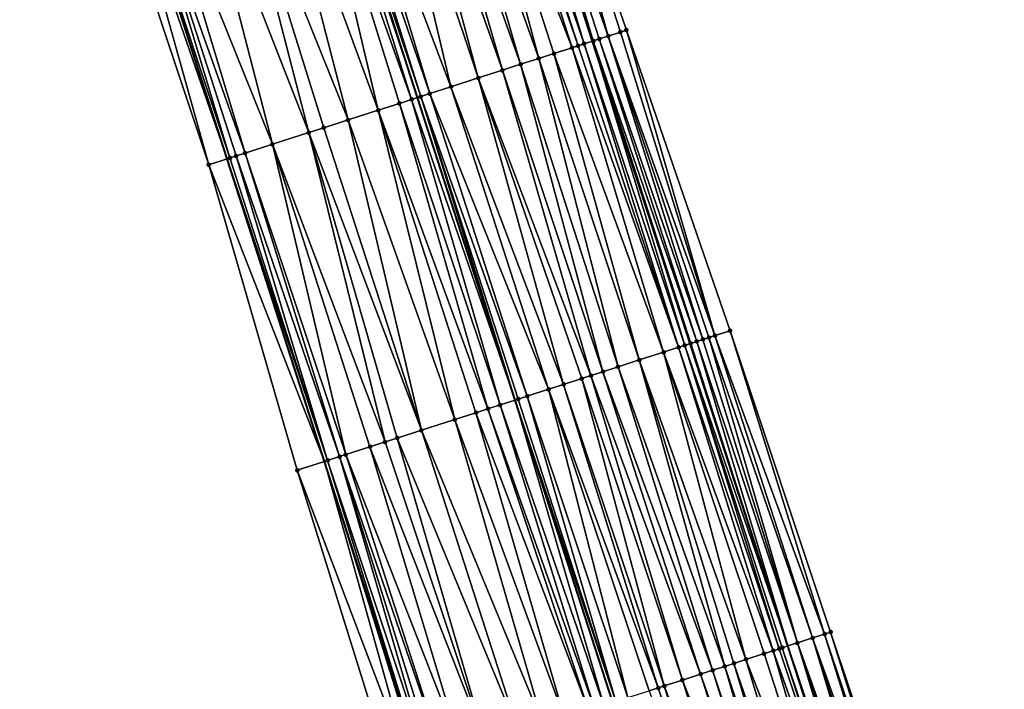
# Model space of a CAD drawing. Header units: feet. Extents: x 2004186 to 2014793, y 836912 to 864902.
# Tile 791 of 974: x 2005024 to 2005086, y 857404 to 857446. Entities that reach past the tile are written whole.
import ezdxf

# ---------------------------------------------------------------- set-up
doc = ezdxf.new("R2010")
doc.units = ezdxf.units.FT
doc.header["$LTSCALE"] = 100
doc.header["$MEASUREMENT"] = 0
for name, color, linetype, lineweight in [('EP_Travel Lane', 5, 'Continuous', 40), ('GPL_Skip Line', 2, 'Continuous', 40), ('Road Shots', 4, 'Continuous', 200), ('Road X-Section', 30, 'Continuous', 13)]:
    doc.layers.add(name, color=color, linetype=linetype, lineweight=lineweight)
doc.layers.add('I-77 SB_MM21-27-Surface-Border', color=7, linetype='Continuous')
doc.layers.add('I-77 SB_MM21-27-Surface-TIN', color=7, linetype='Continuous')

msp = doc.modelspace()

# ---------------------------------------------------------------- linework, layer by layer
at = {"layer": 'EP_Travel Lane'}
for points in [[(2005146.02619526, 857178.7172524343, 451.0488892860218), (2005139.867638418, 857197.7410314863, 451.4587805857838), (2005133.709128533, 857216.7646654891, 451.8761162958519), (2005127.550519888, 857235.7886045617, 452.2777915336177), (2005121.400086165, 857254.8063838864, 452.6602922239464), (2005115.254310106, 857273.8355400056, 453.0091669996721), (2005109.108450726, 857292.8649541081, 453.3409031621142), (2005102.96253758, 857311.8945346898, 453.6615791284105), (2005096.816563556, 857330.9243037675, 453.9697337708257), (2005090.670584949, 857349.9540870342, 454.2769447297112), (2005084.524416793, 857368.9844572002, 454.5451602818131), (2005078.378406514, 857388.0143385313, 454.845864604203), (2005072.232371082, 857407.0442977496, 455.1413865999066), (2005066.090467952, 857426.0688907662, 455.4115200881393), (2005059.946602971, 857445.1000496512, 455.6730406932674), (2005053.802742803, 857464.1311936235, 455.9358784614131), (2005047.658820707, 857483.1625294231, 456.1819832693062)], [(2005122.92651005, 857171.2390841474, 451.0545092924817), (2005116.786400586, 857190.2692435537, 451.4454042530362), (2005110.646352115, 857209.2992139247, 451.8460161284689), (2005104.50624666, 857228.3293609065, 452.2375437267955), (2005098.3613872, 857247.3663376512, 452.6195632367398), (2005092.215674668, 857266.3952971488, 452.9815006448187), (2005086.06986406, 857285.4245603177, 453.3232642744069), (2005079.923943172, 857304.4541649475, 453.6423442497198), (2005073.778061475, 857323.4836482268, 453.9694846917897), (2005067.632054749, 857342.5135186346, 454.2709081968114), (2005061.486001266, 857361.5435338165, 454.5627204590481), (2005055.339983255, 857380.5734391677, 454.8618137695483), (2005049.193878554, 857399.6036129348, 455.1430842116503), (2005043.07603124, 857418.6493069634, 455.4012398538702), (2005036.96198677, 857437.689986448, 455.6701498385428), (2005030.847943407, 857456.7306624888, 455.9393414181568), (2005024.733857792, 857475.7714701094, 456.197076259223)]]:
    msp.add_polyline3d(points, dxfattribs=at)
at = {"layer": 'GPL_Skip Line'}
msp.add_polyline3d([(2005135.011917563, 857175.1469169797, 451.2669752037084), (2005128.853288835, 857194.1709180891, 451.665455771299), (2005122.694740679, 857213.1946703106, 452.0767230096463), (2005116.536115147, 857232.2186615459, 452.4757108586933), (2005110.382902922, 857251.2450187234, 452.8519738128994), (2005104.23713911, 857270.2741369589, 453.2033655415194), (2005098.091336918, 857289.3033740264, 453.5468629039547), (2005091.945409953, 857308.3329974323, 453.8646946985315), (2005085.799506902, 857327.3625467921, 454.1874455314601), (2005079.653439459, 857346.3926051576, 454.4763816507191), (2005073.507407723, 857365.422552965, 454.7726624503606), (2005067.361401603, 857384.4524214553, 455.0742125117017), (2005061.215281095, 857403.482644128, 455.3522331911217), (2005055.078335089, 857422.516103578, 455.6123102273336), (2005048.942033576, 857441.549657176, 455.877290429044), (2005042.805789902, 857460.5830313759, 456.157909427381), (2005036.669414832, 857479.6168131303, 456.4030003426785)], dxfattribs=at)
at = {"layer": 'I-77 SB_MM21-27-Surface-Border', "color": 3, "linetype": 'ByBlock', "lineweight": -2}
for points in [[(2005049.611986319, 857483.7941164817, 456.0320753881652), (2005055.558076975, 857464.6987563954, 455.8052886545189), (2005062.074998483, 857445.7882007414, 455.5175260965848), (2005068.591898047, 857426.8777131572, 455.2238499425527), (2005074.916356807, 857407.9144119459, 454.944232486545), (2005081.252703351, 857388.945948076, 454.6468292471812), (2005087.398650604, 857369.9162618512, 454.3331612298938), (2005093.544813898, 857350.8859067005, 454.0639496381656), (2005097.598150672, 857331.1772578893, 453.9379807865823), (2005105.836757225, 857312.8263830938, 453.4466744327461), (2005111.982729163, 857293.7966204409, 453.138093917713), (2005118.128467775, 857274.7675802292, 452.7815188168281), (2005123.893703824, 857255.6151787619, 452.4533233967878), (2005129.853149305, 857236.537997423, 452.0934598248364), (2005135.441188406, 857217.3284481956, 451.7336352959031), (2005141.980194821, 857198.4281933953, 451.3069403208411), (2005147.758293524, 857179.2809165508, 450.9125012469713)], [(2005122.832785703, 857171.2087998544, 451.0518570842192), (2005116.483787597, 857190.1714854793, 451.4357946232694), (2005109.944541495, 857209.0724806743, 451.8244633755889), (2005102.834142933, 857227.7896663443, 452.1624618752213), (2005096.297640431, 857246.7012970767, 452.5305247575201), (2005089.961596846, 857265.6688228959, 452.8902461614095), (2005083.244727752, 857284.5139873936, 453.2119186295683), (2005077.098847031, 857303.5434676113, 453.5392635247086), (2005070.952897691, 857322.5731602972, 453.8524920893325), (2005064.806860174, 857341.6031260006, 454.1475847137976), (2005058.660875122, 857360.6329292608, 454.4534769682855), (2005052.705156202, 857379.7243671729, 454.7482148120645), (2005047.320472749, 857398.9999749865, 455.0583223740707), (2005041.371922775, 857418.1008715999, 455.3255263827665), (2005035.806792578, 857437.3181735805, 455.6216108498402), (2005029.493789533, 857456.2948758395, 455.8774083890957), (2005023.91494271, 857475.507865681, 456.1647950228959)]]:
    msp.add_polyline3d(points, dxfattribs=at)
at = {"layer": 'I-77 SB_MM21-27-Surface-TIN', "color": 128, "linetype": 'ByBlock', "lineweight": -2}
for points in [[(2005053.655077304, 857464.0834555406, 455.9462725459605), (2005059.946602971, 857445.1000496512, 455.6730406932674), (2005053.802742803, 857464.1311936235, 455.9358784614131)], [(2005054.225985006, 857464.2680216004, 455.9060867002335), (2005053.802742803, 857464.1311936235, 455.9358784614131), (2005059.981694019, 857445.1113847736, 455.6713047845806)], [(2005059.981694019, 857445.1113847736, 455.6713047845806), (2005053.802742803, 857464.1311936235, 455.9358784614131), (2005059.946602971, 857445.1000496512, 455.6730406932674)], [(2005054.225985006, 857464.2680216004, 455.9060867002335), (2005060.933205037, 857445.4190005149, 455.6038358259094), (2005055.558076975, 857464.6987563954, 455.8052886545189)], [(2005054.225985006, 857464.2680216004, 455.9060867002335), (2005060.36230956, 857445.2343965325, 455.6473279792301), (2005060.933205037, 857445.4190005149, 455.6038358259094)], [(2005054.225985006, 857464.2680216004, 455.9060867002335), (2005059.981694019, 857445.1113847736, 455.6713047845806), (2005060.36230956, 857445.2343965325, 455.6473279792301)], [(2005061.694387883, 857445.6651736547, 455.5428390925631), (2005062.074998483, 857445.7882007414, 455.5175260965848), (2005055.558076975, 857464.6987563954, 455.8052886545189)], [(2005061.694387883, 857445.6651736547, 455.5428390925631), (2005055.558076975, 857464.6987563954, 455.8052886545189), (2005060.933205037, 857445.4190005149, 455.6038358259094)], [(2005052.513144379, 857463.7146879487, 455.9948670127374), (2005051.371086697, 857463.3463073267, 456.0097278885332), (2005058.649421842, 857444.6812089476, 455.7233764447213)], [(2005052.893811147, 857463.8375408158, 455.9847416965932), (2005052.513144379, 857463.7146879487, 455.9948670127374), (2005059.03009039, 857444.804056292, 455.7137322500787)], [(2005052.513144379, 857463.7146879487, 455.9948670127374), (2005058.649421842, 857444.6812089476, 455.7233764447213), (2005059.03009039, 857444.804056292, 455.7137322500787)], [(2005053.27445386, 857463.9604682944, 455.9681121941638), (2005052.893811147, 857463.8375408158, 455.9847416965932), (2005059.410742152, 857444.9269557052, 455.6995490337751)], [(2005052.893811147, 857463.8375408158, 455.9847416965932), (2005059.03009039, 857444.804056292, 455.7137322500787), (2005059.410742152, 857444.9269557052, 455.6995490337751)], [(2005053.655077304, 857464.0834555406, 455.9462725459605), (2005053.27445386, 857463.9604682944, 455.9681121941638), (2005059.410742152, 857444.9269557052, 455.6995490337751)], [(2005053.655077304, 857464.0834555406, 455.9462725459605), (2005059.410742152, 857444.9269557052, 455.6995490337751), (2005059.946602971, 857445.1000496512, 455.6730406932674)], [(2005051.371086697, 857463.3463073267, 456.0097278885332), (2005049.848380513, 857462.855017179, 456.0396532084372), (2005056.555689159, 857444.0057212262, 455.7613669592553)], [(2005051.371086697, 857463.3463073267, 456.0097278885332), (2005057.507370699, 857444.3128080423, 455.7400063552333), (2005058.649421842, 857444.6812089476, 455.7233764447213)], [(2005051.371086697, 857463.3463073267, 456.0097278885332), (2005056.555689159, 857444.0057212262, 455.7613669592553), (2005057.507370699, 857444.3128080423, 455.7400063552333)], [(2005048.706337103, 857462.4865922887, 456.0583731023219), (2005047.564302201, 857462.1181410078, 456.0793935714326), (2005054.271601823, 857443.2688730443, 455.7986691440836)], [(2005049.848380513, 857462.855017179, 456.0396532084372), (2005048.706337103, 857462.4865922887, 456.0583731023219), (2005055.413661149, 857443.6372485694, 455.7842517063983)], [(2005048.706337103, 857462.4865922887, 456.0583731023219), (2005054.271601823, 857443.2688730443, 455.7986691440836), (2005055.413661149, 857443.6372485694, 455.7842517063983)], [(2005049.848380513, 857462.855017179, 456.0396532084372), (2005055.413661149, 857443.6372485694, 455.7842517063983), (2005056.555689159, 857444.0057212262, 455.7613669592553)], [(2005046.42225852, 857461.7497169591, 456.0980401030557), (2005043.947857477, 857460.9513813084, 456.1457238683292), (2005051.035806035, 857442.2250215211, 455.8500551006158)], [(2005047.564302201, 857462.1181410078, 456.0793935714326), (2005046.42225852, 857461.7497169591, 456.0980401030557), (2005052.748879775, 857442.7776321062, 455.8243058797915)], [(2005046.42225852, 857461.7497169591, 456.0980401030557), (2005051.035806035, 857442.2250215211, 455.8500551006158), (2005052.748879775, 857442.7776321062, 455.8243058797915)], [(2005047.564302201, 857462.1181410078, 456.0793935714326), (2005052.748879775, 857442.7776321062, 455.8243058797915), (2005054.271601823, 857443.2688730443, 455.7986691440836)], [(2005048.561332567, 857441.4269105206, 455.8781571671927), (2005042.615440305, 857460.521655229, 456.1585883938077), (2005041.854008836, 857460.2762532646, 456.1523582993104)], [(2005042.615440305, 857460.521655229, 456.1585883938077), (2005048.942033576, 857441.549657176, 455.877290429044), (2005042.805789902, 857460.5830313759, 456.157909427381)], [(2005048.561332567, 857441.4269105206, 455.8781571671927), (2005048.942033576, 857441.549657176, 455.877290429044), (2005042.615440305, 857460.521655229, 456.1585883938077)], [(2005049.132384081, 857441.6110305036, 455.8768570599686), (2005043.186489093, 857460.705783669, 456.1565514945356), (2005042.805789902, 857460.5830313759, 456.157909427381)], [(2005049.132384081, 857441.6110305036, 455.8768570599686), (2005042.805789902, 857460.5830313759, 456.157909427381), (2005048.942033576, 857441.549657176, 455.877290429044)], [(2005049.70341806, 857441.7952048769, 455.8708155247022), (2005043.947857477, 857460.9513813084, 456.1457238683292), (2005043.186489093, 857460.705783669, 456.1565514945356)], [(2005049.70341806, 857441.7952048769, 455.8708155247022), (2005043.186489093, 857460.705783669, 456.1565514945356), (2005049.132384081, 857441.6110305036, 455.8768570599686)], [(2005051.035806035, 857442.2250215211, 455.8500551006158), (2005043.947857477, 857460.9513813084, 456.1457238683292), (2005049.70341806, 857441.7952048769, 455.8708155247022)], [(2005046.467373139, 857440.7521261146, 455.8548370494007), (2005041.854008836, 857460.2762532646, 456.1523582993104), (2005039.569639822, 857459.5402787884, 456.113494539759)], [(2005048.561332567, 857441.4269105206, 455.8781571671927), (2005041.854008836, 857460.2762532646, 456.1523582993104), (2005047.799908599, 857441.1814852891, 455.8739559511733)], [(2005047.799908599, 857441.1814852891, 455.8739559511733), (2005041.854008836, 857460.2762532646, 456.1523582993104), (2005046.467373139, 857440.7521261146, 455.8548370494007)], [(2005039.569639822, 857459.5402787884, 456.113494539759), (2005037.094911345, 857458.7429587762, 456.0726413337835), (2005044.56371508, 857440.1388674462, 455.8177974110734)], [(2005046.467373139, 857440.7521261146, 455.8548370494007), (2005039.569639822, 857459.5402787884, 456.113494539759), (2005044.56371508, 857440.1388674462, 455.8177974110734)], [(2005037.094911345, 857458.7429587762, 456.0726413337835), (2005034.810512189, 857458.0070777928, 456.0256274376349), (2005042.08898592, 857439.34154955, 455.7767616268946)], [(2005037.094911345, 857458.7429587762, 456.0726413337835), (2005043.040820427, 857439.6481618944, 455.7967625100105), (2005044.56371508, 857440.1388674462, 455.8177974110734)], [(2005037.094911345, 857458.7429587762, 456.0726413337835), (2005042.08898592, 857439.34154955, 455.7767616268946), (2005043.040820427, 857439.6481618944, 455.7967625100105)], [(2005034.810512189, 857458.0070777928, 456.0256274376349), (2005032.335759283, 857457.2098335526, 455.9781688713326), (2005039.804588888, 857438.6056619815, 455.7303235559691)], [(2005034.810512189, 857458.0070777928, 456.0256274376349), (2005039.804588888, 857438.6056619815, 455.7303235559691), (2005042.08898592, 857439.34154955, 455.7767616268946)], [(2005030.425593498, 857456.5946614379, 455.9265502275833), (2005036.96198677, 857437.689986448, 455.6701498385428), (2005030.847943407, 857456.7306624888, 455.9393414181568)], [(2005031.383915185, 857456.9032509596, 455.9555737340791), (2005030.847943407, 857456.7306624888, 455.9393414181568), (2005037.139464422, 857437.7471097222, 455.67760710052)], [(2005037.139464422, 857437.7471097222, 455.67760710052), (2005030.847943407, 857456.7306624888, 455.9393414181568), (2005036.96198677, 857437.689986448, 455.6701498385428)], [(2005032.335759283, 857457.2098335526, 455.9781688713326), (2005031.383915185, 857456.9032509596, 455.9555737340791), (2005038.091322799, 857438.0536480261, 455.7040623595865)], [(2005031.383915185, 857456.9032509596, 455.9555737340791), (2005037.520216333, 857437.8696984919, 455.6905038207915), (2005038.091322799, 857438.0536480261, 455.7040623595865)], [(2005031.383915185, 857456.9032509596, 455.9555737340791), (2005037.139464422, 857437.7471097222, 455.67760710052), (2005037.520216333, 857437.8696984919, 455.6905038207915)], [(2005032.335759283, 857457.2098335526, 455.9781688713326), (2005038.091322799, 857438.0536480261, 455.7040623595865), (2005039.804588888, 857438.6056619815, 455.7303235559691)], [(2005030.425593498, 857456.5946614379, 455.9265502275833), (2005029.493789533, 857456.2948758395, 455.8774083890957), (2005035.806792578, 857437.3181735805, 455.6216108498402)], [(2005030.425593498, 857456.5946614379, 455.9265502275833), (2005035.806792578, 857437.3181735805, 455.6216108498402), (2005036.96198677, 857437.689986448, 455.6701498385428)], [(2005061.694387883, 857445.6651736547, 455.5428390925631), (2005060.933205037, 857445.4190005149, 455.6038358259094), (2005067.640389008, 857426.5700912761, 455.2918534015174)], [(2005061.694387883, 857445.6651736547, 455.5428390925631), (2005067.640389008, 857426.5700912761, 455.2918534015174), (2005062.074998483, 857445.7882007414, 455.5175260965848)], [(2005062.074998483, 857445.7882007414, 455.5175260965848), (2005067.640389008, 857426.5700912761, 455.2918534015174), (2005068.591898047, 857426.8777131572, 455.2238499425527)], [(2005059.410742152, 857444.9269557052, 455.6995490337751), (2005059.03009039, 857444.804056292, 455.7137322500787), (2005065.356720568, 857425.8319437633, 455.4424213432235)], [(2005059.410742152, 857444.9269557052, 455.6995490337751), (2005065.737376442, 857425.9548304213, 455.4293503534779), (2005059.946602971, 857445.1000496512, 455.6730406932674)], [(2005059.410742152, 857444.9269557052, 455.6995490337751), (2005065.356720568, 857425.8319437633, 455.4424213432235), (2005065.737376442, 857425.9548304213, 455.4293503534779)], [(2005059.981694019, 857445.1113847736, 455.6713047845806), (2005059.946602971, 857445.1000496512, 455.6730406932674), (2005066.118009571, 857426.0777876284, 455.4101293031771)], [(2005065.737376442, 857425.9548304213, 455.4293503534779), (2005066.090467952, 857426.0688907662, 455.4115200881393), (2005059.946602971, 857445.1000496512, 455.6730406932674)], [(2005066.118009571, 857426.0777876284, 455.4101293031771), (2005059.946602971, 857445.1000496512, 455.6730406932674), (2005066.090467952, 857426.0688907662, 455.4115200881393)], [(2005060.36230956, 857445.2343965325, 455.6473279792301), (2005059.981694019, 857445.1113847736, 455.6713047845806), (2005066.498625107, 857426.2007994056, 455.3861512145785)], [(2005059.981694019, 857445.1113847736, 455.6713047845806), (2005066.118009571, 857426.0777876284, 455.4101293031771), (2005066.498625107, 857426.2007994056, 455.3861512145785)], [(2005060.933205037, 857445.4190005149, 455.6038358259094), (2005060.36230956, 857445.2343965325, 455.6473279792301), (2005066.879213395, 857426.3238957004, 455.3548053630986)], [(2005060.36230956, 857445.2343965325, 455.6473279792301), (2005066.498625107, 857426.2007994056, 455.3861512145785), (2005066.879213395, 857426.3238957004, 455.3548053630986)], [(2005060.933205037, 857445.4190005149, 455.6038358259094), (2005067.259792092, 857426.447021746, 455.3208660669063), (2005067.640389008, 857426.5700912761, 455.2918534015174)], [(2005060.933205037, 857445.4190005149, 455.6038358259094), (2005066.879213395, 857426.3238957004, 455.3548053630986), (2005067.259792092, 857426.447021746, 455.3208660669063)], [(2005057.507370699, 857444.3128080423, 455.7400063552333), (2005056.555689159, 857444.0057212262, 455.7613669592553), (2005062.882313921, 857425.0336254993, 455.4885894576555)], [(2005058.649421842, 857444.6812089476, 455.7233764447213), (2005057.507370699, 857444.3128080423, 455.7400063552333), (2005064.40503708, 857425.524862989, 455.463254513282)], [(2005057.507370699, 857444.3128080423, 455.7400063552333), (2005062.882313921, 857425.0336254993, 455.4885894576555), (2005064.40503708, 857425.524862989, 455.463254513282)], [(2005059.03009039, 857444.804056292, 455.7137322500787), (2005058.649421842, 857444.6812089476, 455.7233764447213), (2005065.356720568, 857425.8319437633, 455.4424213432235)], [(2005058.649421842, 857444.6812089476, 455.7233764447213), (2005064.40503708, 857425.524862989, 455.463254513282), (2005065.356720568, 857425.8319437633, 455.4424213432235)], [(2005056.555689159, 857444.0057212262, 455.7613669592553), (2005055.413661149, 857443.6372485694, 455.7842517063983), (2005061.549961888, 857424.60369737, 455.5190674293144)], [(2005056.555689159, 857444.0057212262, 455.7613669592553), (2005061.549961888, 857424.60369737, 455.5190674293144), (2005062.882313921, 857425.0336254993, 455.4885894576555)], [(2005054.271601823, 857443.2688730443, 455.7986691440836), (2005052.748879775, 857442.7776321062, 455.8243058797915), (2005059.836873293, 857424.0511328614, 455.5407986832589)], [(2005055.413661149, 857443.6372485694, 455.7842517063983), (2005054.271601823, 857443.2688730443, 455.7986691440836), (2005060.5982587, 857424.2966777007, 455.5345738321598)], [(2005054.271601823, 857443.2688730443, 455.7986691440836), (2005059.836873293, 857424.0511328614, 455.5407986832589), (2005060.5982587, 857424.2966777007, 455.5345738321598)], [(2005055.413661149, 857443.6372485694, 455.7842517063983), (2005060.5982587, 857424.2966777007, 455.5345738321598), (2005061.549961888, 857424.60369737, 455.5190674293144)], [(2005052.748879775, 857442.7776321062, 455.8243058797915), (2005051.035806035, 857442.2250215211, 455.8500551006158), (2005058.123823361, 857423.4984484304, 455.5729840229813)], [(2005052.748879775, 857442.7776321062, 455.8243058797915), (2005059.265843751, 857423.8669447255, 455.5480395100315), (2005059.836873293, 857424.0511328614, 455.5407986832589)], [(2005052.748879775, 857442.7776321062, 455.8243058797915), (2005058.123823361, 857423.4984484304, 455.5729840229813), (2005059.265843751, 857423.8669447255, 455.5480395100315)], [(2005051.035806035, 857442.2250215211, 455.8500551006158), (2005049.70341806, 857441.7952048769, 455.8708155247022), (2005057.172102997, 857423.1914820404, 455.5838458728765)], [(2005051.035806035, 857442.2250215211, 455.8500551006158), (2005057.172102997, 857423.1914820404, 455.5838458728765), (2005058.123823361, 857423.4984484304, 455.5729840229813)], [(2005048.561332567, 857441.4269105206, 455.8781571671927), (2005047.799908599, 857441.1814852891, 455.8739559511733), (2005054.126563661, 857422.2092955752, 455.6093648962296)], [(2005048.561332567, 857441.4269105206, 455.8781571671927), (2005055.078335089, 857422.516103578, 455.6123102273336), (2005048.942033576, 857441.549657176, 455.877290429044)], [(2005048.561332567, 857441.4269105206, 455.8781571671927), (2005054.126563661, 857422.2092955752, 455.6093648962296), (2005055.078335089, 857422.516103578, 455.6123102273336)], [(2005049.132384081, 857441.6110305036, 455.8768570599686), (2005048.942033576, 857441.549657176, 455.877290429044), (2005055.078335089, 857422.516103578, 455.6123102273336)], [(2005049.70341806, 857441.7952048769, 455.8708155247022), (2005049.132384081, 857441.6110305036, 455.8768570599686), (2005055.839726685, 857422.7616292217, 455.6077587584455)], [(2005049.132384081, 857441.6110305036, 455.8768570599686), (2005055.078335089, 857422.516103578, 455.6123102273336), (2005055.268689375, 857422.5774651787, 455.6128992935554)], [(2005049.132384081, 857441.6110305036, 455.8768570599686), (2005055.268689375, 857422.5774651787, 455.6128992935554), (2005055.839726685, 857422.7616292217, 455.6077587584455)], [(2005049.70341806, 857441.7952048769, 455.8708155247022), (2005055.839726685, 857422.7616292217, 455.6077587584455), (2005057.172102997, 857423.1914820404, 455.5838458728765)], [(2005046.467373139, 857440.7521261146, 455.8548370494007), (2005044.56371508, 857440.1388674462, 455.8177974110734), (2005051.271125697, 857421.2892552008, 455.5670860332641)], [(2005047.799908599, 857441.1814852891, 455.8739559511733), (2005046.467373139, 857440.7521261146, 455.8548370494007), (2005053.365135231, 857421.963884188, 455.6039562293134)], [(2005046.467373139, 857440.7521261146, 455.8548370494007), (2005052.603673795, 857421.718575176, 455.5896231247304), (2005053.365135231, 857421.963884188, 455.6039562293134)], [(2005046.467373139, 857440.7521261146, 455.8548370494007), (2005051.271125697, 857421.2892552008, 455.5670860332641), (2005052.603673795, 857421.718575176, 455.5896231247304)], [(2005047.799908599, 857441.1814852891, 455.8739559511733), (2005053.365135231, 857421.963884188, 455.6039562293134), (2005054.126563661, 857422.2092955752, 455.6093648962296)], [(2005049.177127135, 857420.6145921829, 455.5331824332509), (2005044.56371508, 857440.1388674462, 455.8177974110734), (2005043.040820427, 857439.6481618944, 455.7967625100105)], [(2005051.271125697, 857421.2892552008, 455.5670860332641), (2005044.56371508, 857440.1388674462, 455.8177974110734), (2005049.177127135, 857420.6145921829, 455.5331824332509)], [(2005049.177127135, 857420.6145921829, 455.5331824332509), (2005043.040820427, 857439.6481618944, 455.7967625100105), (2005042.08898592, 857439.34154955, 455.7767616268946)], [(2005046.892742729, 857419.8786654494, 455.4901567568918), (2005042.08898592, 857439.34154955, 455.7767616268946), (2005039.804588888, 857438.6056619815, 455.7303235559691)], [(2005049.177127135, 857420.6145921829, 455.5331824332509), (2005042.08898592, 857439.34154955, 455.7767616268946), (2005047.654186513, 857420.1240292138, 455.4997168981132)], [(2005047.654186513, 857420.1240292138, 455.4997168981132), (2005042.08898592, 857439.34154955, 455.7767616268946), (2005046.892742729, 857419.8786654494, 455.4901567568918)], [(2005039.804588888, 857438.6056619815, 455.7303235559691), (2005038.091322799, 857438.0536480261, 455.7040623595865), (2005044.418009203, 857419.0813610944, 455.4479386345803)], [(2005046.892742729, 857419.8786654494, 455.4901567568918), (2005039.804588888, 857438.6056619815, 455.7303235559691), (2005045.940912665, 857419.5720393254, 455.4713563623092)], [(2005045.940912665, 857419.5720393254, 455.4713563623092), (2005039.804588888, 857438.6056619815, 455.7303235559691), (2005044.418009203, 857419.0813610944, 455.4479386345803)], [(2005035.806792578, 857437.3181735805, 455.6216108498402), (2005043.07603124, 857418.6493069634, 455.4012398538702), (2005036.96198677, 857437.689986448, 455.6701498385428)], [(2005037.139464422, 857437.7471097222, 455.67760710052), (2005036.96198677, 857437.689986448, 455.6701498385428), (2005043.275756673, 857418.71358485, 455.4101136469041)], [(2005043.275756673, 857418.71358485, 455.4101136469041), (2005036.96198677, 857437.689986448, 455.6701498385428), (2005043.07603124, 857418.6493069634, 455.4012398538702)], [(2005037.520216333, 857437.8696984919, 455.6905038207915), (2005037.139464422, 857437.7471097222, 455.67760710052), (2005043.275756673, 857418.71358485, 455.4101136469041)], [(2005038.091322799, 857438.0536480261, 455.7040623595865), (2005037.520216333, 857437.8696984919, 455.6905038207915), (2005044.037267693, 857418.9587400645, 455.437853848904)], [(2005037.520216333, 857437.8696984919, 455.6905038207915), (2005043.275756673, 857418.71358485, 455.4101136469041), (2005044.037267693, 857418.9587400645, 455.437853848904)], [(2005038.091322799, 857438.0536480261, 455.7040623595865), (2005044.037267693, 857418.9587400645, 455.437853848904), (2005044.418009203, 857419.0813610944, 455.4479386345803)], [(2005035.806792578, 857437.3181735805, 455.6216108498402), (2005041.371922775, 857418.1008715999, 455.3255263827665), (2005043.07603124, 857418.6493069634, 455.4012398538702)], [(2005067.259792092, 857426.447021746, 455.3208660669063), (2005066.879213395, 857426.3238957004, 455.3548053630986), (2005072.823607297, 857407.2358798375, 455.1033235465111)], [(2005067.640389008, 857426.5700912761, 455.2918534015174), (2005067.259792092, 857426.447021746, 455.3208660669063), (2005073.77484475, 857407.5443416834, 455.028474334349)], [(2005067.259792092, 857426.447021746, 455.3208660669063), (2005072.823607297, 857407.2358798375, 455.1033235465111), (2005073.77484475, 857407.5443416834, 455.028474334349)], [(2005067.640389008, 857426.5700912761, 455.2918534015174), (2005074.535857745, 857407.7910398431, 454.9733327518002), (2005068.591898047, 857426.8777131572, 455.2238499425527)], [(2005067.640389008, 857426.5700912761, 455.2918534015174), (2005073.77484475, 857407.5443416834, 455.028474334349), (2005074.535857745, 857407.7910398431, 454.9733327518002)], [(2005068.591898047, 857426.8777131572, 455.2238499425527), (2005074.535857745, 857407.7910398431, 454.9733327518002), (2005074.916356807, 857407.9144119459, 454.944232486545)], [(2005065.356720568, 857425.8319437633, 455.4424213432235), (2005064.40503708, 857425.524862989, 455.463254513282), (2005071.301433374, 857406.7429415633, 455.1831773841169)], [(2005065.737376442, 857425.9548304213, 455.4293503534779), (2005065.356720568, 857425.8319437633, 455.4424213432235), (2005071.682023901, 857406.8660304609, 455.1728912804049)], [(2005065.356720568, 857425.8319437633, 455.4424213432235), (2005071.301433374, 857406.7429415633, 455.1831773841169), (2005071.682023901, 857406.8660304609, 455.1728912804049)], [(2005065.737376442, 857425.9548304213, 455.4293503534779), (2005072.232371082, 857407.0442977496, 455.1413865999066), (2005066.090467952, 857426.0688907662, 455.4115200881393)], [(2005065.737376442, 857425.9548304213, 455.4293503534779), (2005071.872303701, 857406.9276227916, 455.1645672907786), (2005072.232371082, 857407.0442977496, 455.1413865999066)], [(2005065.737376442, 857425.9548304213, 455.4293503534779), (2005071.682023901, 857406.8660304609, 455.1728912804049), (2005071.872303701, 857406.9276227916, 455.1645672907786)], [(2005066.118009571, 857426.0777876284, 455.4101293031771), (2005066.090467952, 857426.0688907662, 455.4115200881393), (2005072.232371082, 857407.0442977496, 455.1413865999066)], [(2005066.498625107, 857426.2007994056, 455.3861512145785), (2005066.118009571, 857426.0777876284, 455.4101293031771), (2005072.232371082, 857407.0442977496, 455.1413865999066)], [(2005066.879213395, 857426.3238957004, 455.3548053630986), (2005066.498625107, 857426.2007994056, 455.3861512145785), (2005072.823607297, 857407.2358798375, 455.1033235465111)], [(2005066.498625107, 857426.2007994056, 455.3861512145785), (2005072.232371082, 857407.0442977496, 455.1413865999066), (2005072.823607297, 857407.2358798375, 455.1033235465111)], [(2005064.40503708, 857425.524862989, 455.463254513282), (2005062.882313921, 857425.0336254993, 455.4885894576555), (2005069.588732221, 857406.1891770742, 455.2204598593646)], [(2005064.40503708, 857425.524862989, 455.463254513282), (2005070.730546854, 857406.5583104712, 455.1984567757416), (2005071.301433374, 857406.7429415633, 455.1831773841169)], [(2005064.40503708, 857425.524862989, 455.463254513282), (2005069.588732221, 857406.1891770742, 455.2204598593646), (2005070.730546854, 857406.5583104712, 455.1984567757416)], [(2005061.549961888, 857424.60369737, 455.5190674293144), (2005060.5982587, 857424.2966777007, 455.5345738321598), (2005067.495397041, 857405.5124583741, 455.2590807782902)], [(2005062.882313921, 857425.0336254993, 455.4885894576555), (2005061.549961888, 857424.60369737, 455.5190674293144), (2005068.256598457, 857405.7585731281, 455.2426965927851)], [(2005061.549961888, 857424.60369737, 455.5190674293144), (2005067.495397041, 857405.5124583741, 455.2590807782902), (2005068.256598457, 857405.7585731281, 455.2426965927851)], [(2005062.882313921, 857425.0336254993, 455.4885894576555), (2005068.827506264, 857405.9431383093, 455.2317958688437), (2005069.588732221, 857406.1891770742, 455.2204598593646)], [(2005062.882313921, 857425.0336254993, 455.4885894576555), (2005068.256598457, 857405.7585731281, 455.2426965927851), (2005068.827506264, 857405.9431383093, 455.2317958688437)], [(2005059.265843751, 857423.8669447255, 455.5480395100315), (2005058.123823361, 857423.4984484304, 455.5729840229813), (2005064.450454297, 857404.528423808, 455.2964200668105)], [(2005059.836873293, 857424.0511328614, 455.5407986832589), (2005059.265843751, 857423.8669447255, 455.5480395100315), (2005065.592312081, 857404.8974235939, 455.2832931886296)], [(2005059.265843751, 857423.8669447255, 455.5480395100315), (2005064.450454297, 857404.528423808, 455.2964200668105), (2005065.592312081, 857404.8974235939, 455.2832931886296)], [(2005060.5982587, 857424.2966777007, 455.5345738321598), (2005059.836873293, 857424.0511328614, 455.5407986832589), (2005066.734150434, 857405.2664835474, 455.2661691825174)], [(2005059.836873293, 857424.0511328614, 455.5407986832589), (2005065.592312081, 857404.8974235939, 455.2832931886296), (2005066.734150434, 857405.2664835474, 455.2661691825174)], [(2005060.5982587, 857424.2966777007, 455.5345738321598), (2005066.734150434, 857405.2664835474, 455.2661691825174), (2005067.495397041, 857405.5124583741, 455.2590807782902)], [(2005058.123823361, 857423.4984484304, 455.5729840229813), (2005057.172102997, 857423.1914820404, 455.5838458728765), (2005064.069864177, 857404.4053336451, 455.3067902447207)], [(2005058.123823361, 857423.4984484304, 455.5729840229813), (2005064.069864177, 857404.4053336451, 455.3067902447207), (2005064.450454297, 857404.528423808, 455.2964200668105)], [(2005055.839726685, 857422.7616292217, 455.6077587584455), (2005055.268689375, 857422.5774651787, 455.6128992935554), (2005061.405598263, 857403.5441207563, 455.3515956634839)], [(2005057.172102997, 857423.1914820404, 455.5838458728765), (2005055.839726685, 857422.7616292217, 455.6077587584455), (2005062.166820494, 857403.7901710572, 455.3394932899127)], [(2005055.839726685, 857422.7616292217, 455.6077587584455), (2005061.405598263, 857403.5441207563, 455.3515956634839), (2005062.166820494, 857403.7901710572, 455.3394932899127)], [(2005057.172102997, 857423.1914820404, 455.5838458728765), (2005063.498976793, 857404.2207052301, 455.321891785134), (2005064.069864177, 857404.4053336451, 455.3067902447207)], [(2005057.172102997, 857423.1914820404, 455.5838458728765), (2005062.166820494, 857403.7901710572, 455.3394932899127), (2005063.498976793, 857404.2207052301, 455.321891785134)], [(2005054.126563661, 857422.2092955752, 455.6093648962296), (2005053.365135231, 857421.963884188, 455.6039562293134), (2005060.073324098, 857403.1139515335, 455.3449524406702)], [(2005054.126563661, 857422.2092955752, 455.6093648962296), (2005060.64429409, 857403.298324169, 455.3468430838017), (2005055.078335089, 857422.516103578, 455.6123102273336)], [(2005054.126563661, 857422.2092955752, 455.6093648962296), (2005060.073324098, 857403.1139515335, 455.3449524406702), (2005060.64429409, 857403.298324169, 455.3468430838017)], [(2005055.268689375, 857422.5774651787, 455.6128992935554), (2005055.078335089, 857422.516103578, 455.6123102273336), (2005061.405598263, 857403.5441207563, 455.3515956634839)], [(2005060.64429409, 857403.298324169, 455.3468430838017), (2005061.215281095, 857403.482644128, 455.3522331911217), (2005055.078335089, 857422.516103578, 455.6123102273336)], [(2005061.405598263, 857403.5441207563, 455.3515956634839), (2005055.078335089, 857422.516103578, 455.6123102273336), (2005061.215281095, 857403.482644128, 455.3522331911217)], [(2005052.603673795, 857421.718575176, 455.5896231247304), (2005051.271125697, 857421.2892552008, 455.5670860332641), (2005058.170010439, 857402.4996248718, 455.3221224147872)], [(2005053.365135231, 857421.963884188, 455.6039562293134), (2005052.603673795, 857421.718575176, 455.5896231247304), (2005059.692661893, 857402.9910845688, 455.3404948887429)], [(2005052.603673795, 857421.718575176, 455.5896231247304), (2005058.170010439, 857402.4996248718, 455.3221224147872), (2005059.692661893, 857402.9910845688, 455.3404948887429)], [(2005053.365135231, 857421.963884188, 455.6039562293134), (2005059.692661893, 857402.9910845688, 455.3404948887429), (2005060.073324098, 857403.1139515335, 455.3449524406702)], [(2005051.271125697, 857421.2892552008, 455.5670860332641), (2005049.177127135, 857420.6145921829, 455.5331824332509), (2005056.837640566, 857402.0697519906, 455.2957923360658)], [(2005051.271125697, 857421.2892552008, 455.5670860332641), (2005056.837640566, 857402.0697519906, 455.2957923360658), (2005058.170010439, 857402.4996248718, 455.3221224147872)], [(2005049.177127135, 857420.6145921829, 455.5331824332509), (2005047.654186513, 857420.1240292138, 455.4997168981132), (2005055.31496444, 857401.5783686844, 455.2723450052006)], [(2005049.177127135, 857420.6145921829, 455.5331824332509), (2005055.31496444, 857401.5783686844, 455.2723450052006), (2005056.837640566, 857402.0697519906, 455.2957923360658)], [(2005045.940912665, 857419.5720393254, 455.4713563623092), (2005044.418009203, 857419.0813610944, 455.4479386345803), (2005051.698554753, 857400.4115001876, 455.2055728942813)], [(2005046.892742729, 857419.8786654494, 455.4901567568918), (2005045.940912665, 857419.5720393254, 455.4713563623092), (2005053.22124575, 857400.9028374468, 455.2320792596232)], [(2005045.940912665, 857419.5720393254, 455.4713563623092), (2005051.698554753, 857400.4115001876, 455.2055728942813), (2005053.22124575, 857400.9028374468, 455.2320792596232)], [(2005047.654186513, 857420.1240292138, 455.4997168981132), (2005046.892742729, 857419.8786654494, 455.4901567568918), (2005053.22124575, 857400.9028374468, 455.2320792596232)], [(2005047.654186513, 857420.1240292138, 455.4997168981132), (2005053.22124575, 857400.9028374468, 455.2320792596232), (2005055.31496444, 857401.5783686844, 455.2723450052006)], [(2005049.60483587, 857399.7359695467, 455.1652674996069), (2005044.037267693, 857418.9587400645, 455.437853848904), (2005043.275756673, 857418.71358485, 455.4101136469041)], [(2005050.556578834, 857400.0428661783, 455.1944001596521), (2005044.418009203, 857419.0813610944, 455.4479386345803), (2005044.037267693, 857418.9587400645, 455.437853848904)], [(2005050.556578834, 857400.0428661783, 455.1944001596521), (2005044.037267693, 857418.9587400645, 455.437853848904), (2005049.985555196, 857399.8586596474, 455.1814746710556)], [(2005049.985555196, 857399.8586596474, 455.1814746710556), (2005044.037267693, 857418.9587400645, 455.437853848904), (2005049.60483587, 857399.7359695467, 455.1652674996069)], [(2005051.698554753, 857400.4115001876, 455.2055728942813), (2005044.418009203, 857419.0813610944, 455.4479386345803), (2005050.556578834, 857400.0428661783, 455.1944001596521)], [(2005048.46262786, 857399.3680541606, 455.1063544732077), (2005043.07603124, 857418.6493069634, 455.4012398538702), (2005041.371922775, 857418.1008715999, 455.3255263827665)], [(2005043.275756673, 857418.71358485, 455.4101136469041), (2005043.07603124, 857418.6493069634, 455.4012398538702), (2005049.193878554, 857399.6036129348, 455.1430842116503)], [(2005049.033725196, 857399.5520325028, 455.1344392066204), (2005049.193878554, 857399.6036129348, 455.1430842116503), (2005043.07603124, 857418.6493069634, 455.4012398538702)], [(2005049.033725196, 857399.5520325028, 455.1344392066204), (2005043.07603124, 857418.6493069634, 455.4012398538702), (2005048.46262786, 857399.3680541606, 455.1063544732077)], [(2005049.60483587, 857399.7359695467, 455.1652674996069), (2005043.275756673, 857418.71358485, 455.4101136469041), (2005049.193878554, 857399.6036129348, 455.1430842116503)], [(2005048.46262786, 857399.3680541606, 455.1063544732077), (2005041.371922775, 857418.1008715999, 455.3255263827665), (2005047.320472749, 857398.9999749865, 455.0583223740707)], [(2005074.535857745, 857407.7910398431, 454.9733327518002), (2005073.77484475, 857407.5443416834, 455.028474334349), (2005080.49167158, 857388.69930805, 454.6981087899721)], [(2005074.535857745, 857407.7910398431, 454.9733327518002), (2005080.872203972, 857388.8225769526, 454.6758644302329), (2005074.916356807, 857407.9144119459, 454.944232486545)], [(2005074.535857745, 857407.7910398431, 454.9733327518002), (2005080.49167158, 857388.69930805, 454.6981087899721), (2005080.872203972, 857388.8225769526, 454.6758644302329)], [(2005074.916356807, 857407.9144119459, 454.944232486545), (2005080.872203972, 857388.8225769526, 454.6758644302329), (2005081.252703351, 857388.945948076, 454.6468292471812)], [(2005072.823607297, 857407.2358798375, 455.1033235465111), (2005072.232371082, 857407.0442977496, 455.1413865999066), (2005078.58912385, 857388.0826098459, 454.8328273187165)], [(2005073.77484475, 857407.5443416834, 455.028474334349), (2005072.823607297, 857407.2358798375, 455.1033235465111), (2005079.540403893, 857388.3909398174, 454.7667389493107)], [(2005072.823607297, 857407.2358798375, 455.1033235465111), (2005079.159918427, 857388.2675256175, 454.7986358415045), (2005079.540403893, 857388.3909398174, 454.7667389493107)], [(2005072.823607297, 857407.2358798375, 455.1033235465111), (2005078.969661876, 857388.2058613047, 454.8117418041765), (2005079.159918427, 857388.2675256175, 454.7986358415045)], [(2005072.823607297, 857407.2358798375, 455.1033235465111), (2005078.58912385, 857388.0826098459, 454.8328273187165), (2005078.969661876, 857388.2058613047, 454.8117418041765)], [(2005073.77484475, 857407.5443416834, 455.028474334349), (2005079.920888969, 857388.5143552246, 454.7347618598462), (2005080.49167158, 857388.69930805, 454.6981087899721)], [(2005073.77484475, 857407.5443416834, 455.028474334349), (2005079.730641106, 857388.4526640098, 454.7496550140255), (2005079.920888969, 857388.5143552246, 454.7347618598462)], [(2005073.77484475, 857407.5443416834, 455.028474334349), (2005079.540403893, 857388.3909398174, 454.7667389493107), (2005079.730641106, 857388.4526640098, 454.7496550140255)], [(2005070.730546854, 857406.5583104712, 455.1984567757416), (2005069.588732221, 857406.1891770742, 455.2204598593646), (2005076.876581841, 857387.5283525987, 454.9028450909)], [(2005071.301433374, 857406.7429415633, 455.1831773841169), (2005070.730546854, 857406.5583104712, 455.1984567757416), (2005076.876581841, 857387.5283525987, 454.9028450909)], [(2005071.682023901, 857406.8660304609, 455.1728912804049), (2005071.301433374, 857406.7429415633, 455.1831773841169), (2005078.01832605, 857387.8977040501, 454.8663560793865)], [(2005071.301433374, 857406.7429415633, 455.1831773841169), (2005076.876581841, 857387.5283525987, 454.9028450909), (2005078.01832605, 857387.8977040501, 454.8663560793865)], [(2005071.872303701, 857406.9276227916, 455.1645672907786), (2005071.682023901, 857406.8660304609, 455.1728912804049), (2005078.01832605, 857387.8977040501, 454.8663560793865)], [(2005071.872303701, 857406.9276227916, 455.1645672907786), (2005078.208597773, 857387.9593213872, 454.8563708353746), (2005072.232371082, 857407.0442977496, 455.1413865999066)], [(2005071.872303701, 857406.9276227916, 455.1645672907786), (2005078.01832605, 857387.8977040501, 454.8663560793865), (2005078.208597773, 857387.9593213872, 454.8563708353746)], [(2005078.208597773, 857387.9593213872, 454.8563708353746), (2005078.378406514, 857388.0143385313, 454.845864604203), (2005072.232371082, 857407.0442977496, 455.1413865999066)], [(2005078.58912385, 857388.0826098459, 454.8328273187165), (2005072.232371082, 857407.0442977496, 455.1413865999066), (2005078.378406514, 857388.0143385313, 454.845864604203)], [(2005068.827506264, 857405.9431383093, 455.2317958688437), (2005068.256598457, 857405.7585731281, 455.2426965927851), (2005074.592937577, 857386.7901322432, 454.9437660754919)], [(2005069.588732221, 857406.1891770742, 455.2204598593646), (2005068.827506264, 857405.9431383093, 455.2317958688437), (2005075.354165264, 857387.0361656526, 454.932785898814)], [(2005068.827506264, 857405.9431383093, 455.2317958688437), (2005074.592937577, 857386.7901322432, 454.9437660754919), (2005075.354165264, 857387.0361656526, 454.932785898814)], [(2005069.588732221, 857406.1891770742, 455.2204598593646), (2005075.354165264, 857387.0361656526, 454.932785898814), (2005076.876581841, 857387.5283525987, 454.9028450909)], [(2005067.495397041, 857405.5124583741, 455.2590807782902), (2005066.734150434, 857405.2664835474, 455.2661691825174), (2005073.451118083, 857386.4210138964, 454.9647692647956)], [(2005068.256598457, 857405.7585731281, 455.2426965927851), (2005067.495397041, 857405.5124583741, 455.2590807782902), (2005073.831738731, 857386.5440095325, 454.9606788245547)], [(2005067.495397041, 857405.5124583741, 455.2590807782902), (2005073.451118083, 857386.4210138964, 454.9647692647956), (2005073.831738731, 857386.5440095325, 454.9606788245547)], [(2005068.256598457, 857405.7585731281, 455.2426965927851), (2005073.831738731, 857386.5440095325, 454.9606788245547), (2005074.592937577, 857386.7901322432, 454.9437660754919)], [(2005065.592312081, 857404.8974235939, 455.2832931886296), (2005064.450454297, 857404.528423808, 455.2964200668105), (2005071.548073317, 857385.8058546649, 454.997249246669)], [(2005066.734150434, 857405.2664835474, 455.2661691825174), (2005065.592312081, 857404.8974235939, 455.2832931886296), (2005072.880195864, 857386.2364933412, 454.9727053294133)], [(2005065.592312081, 857404.8974235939, 455.2832931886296), (2005071.548073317, 857385.8058546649, 454.997249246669), (2005072.880195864, 857386.2364933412, 454.9727053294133)], [(2005066.734150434, 857405.2664835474, 455.2661691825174), (2005072.880195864, 857386.2364933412, 454.9727053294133), (2005073.451118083, 857386.4210138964, 454.9647692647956)], [(2005064.069864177, 857404.4053336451, 455.3067902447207), (2005063.498976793, 857404.2207052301, 455.321891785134), (2005070.406255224, 857385.4367319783, 455.0185407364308)], [(2005064.450454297, 857404.528423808, 455.2964200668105), (2005064.069864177, 857404.4053336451, 455.3067902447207), (2005070.406255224, 857385.4367319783, 455.0185407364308)], [(2005064.450454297, 857404.528423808, 455.2964200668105), (2005070.406255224, 857385.4367319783, 455.0185407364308), (2005071.548073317, 857385.8058546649, 454.997249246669)]]:
    msp.add_3dface(points, dxfattribs=at)
at = {"layer": 'Road Shots', "lineweight": 100}
for p in [(2005061.694387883, 857445.6651736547, 455.5428390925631), (2005062.074998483, 857445.7882007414, 455.5175260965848), (2005059.410742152, 857444.9269557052, 455.6995490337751), (2005059.981694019, 857445.1113847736, 455.6713047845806), (2005060.36230956, 857445.2343965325, 455.6473279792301), (2005060.933205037, 857445.4190005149, 455.6038358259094), (2005057.507370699, 857444.3128080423, 455.7400063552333), (2005058.649421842, 857444.6812089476, 455.7233764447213), (2005059.03009039, 857444.804056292, 455.7137322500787), (2005056.555689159, 857444.0057212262, 455.7613669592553), (2005054.271601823, 857443.2688730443, 455.7986691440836), (2005055.413661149, 857443.6372485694, 455.7842517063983), (2005052.748879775, 857442.7776321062, 455.8243058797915), (2005051.035806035, 857442.2250215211, 455.8500551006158), (2005048.561332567, 857441.4269105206, 455.8781571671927), (2005049.132384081, 857441.6110305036, 455.8768570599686), (2005049.70341806, 857441.7952048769, 455.8708155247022), (2005046.467373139, 857440.7521261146, 455.8548370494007), (2005047.799908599, 857441.1814852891, 455.8739559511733), (2005044.56371508, 857440.1388674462, 455.8177974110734), (2005043.040820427, 857439.6481618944, 455.7967625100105), (2005042.08898592, 857439.34154955, 455.7767616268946), (2005039.804588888, 857438.6056619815, 455.7303235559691), (2005037.139464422, 857437.7471097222, 455.67760710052), (2005037.520216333, 857437.8696984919, 455.6905038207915), (2005038.091322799, 857438.0536480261, 455.7040623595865), (2005035.806792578, 857437.3181735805, 455.6216108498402), (2005067.259792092, 857426.447021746, 455.3208660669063), (2005067.640389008, 857426.5700912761, 455.2918534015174), (2005068.591898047, 857426.8777131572, 455.2238499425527), (2005065.356720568, 857425.8319437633, 455.4424213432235), (2005065.737376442, 857425.9548304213, 455.4293503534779), (2005066.118009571, 857426.0777876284, 455.4101293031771), (2005066.498625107, 857426.2007994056, 455.3861512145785), (2005066.879213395, 857426.3238957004, 455.3548053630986), (2005064.40503708, 857425.524862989, 455.463254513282), (2005061.549961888, 857424.60369737, 455.5190674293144), (2005062.882313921, 857425.0336254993, 455.4885894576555), (2005059.265843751, 857423.8669447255, 455.5480395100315), (2005059.836873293, 857424.0511328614, 455.5407986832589), (2005060.5982587, 857424.2966777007, 455.5345738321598), (2005058.123823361, 857423.4984484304, 455.5729840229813), (2005055.839726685, 857422.7616292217, 455.6077587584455), (2005057.172102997, 857423.1914820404, 455.5838458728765), (2005054.126563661, 857422.2092955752, 455.6093648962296), (2005055.268689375, 857422.5774651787, 455.6128992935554), (2005052.603673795, 857421.718575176, 455.5896231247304), (2005053.365135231, 857421.963884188, 455.6039562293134), (2005051.271125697, 857421.2892552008, 455.5670860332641), (2005049.177127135, 857420.6145921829, 455.5331824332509), (2005045.940912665, 857419.5720393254, 455.4713563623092), (2005046.892742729, 857419.8786654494, 455.4901567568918), (2005047.654186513, 857420.1240292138, 455.4997168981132), (2005044.037267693, 857418.9587400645, 455.437853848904), (2005044.418009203, 857419.0813610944, 455.4479386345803), (2005043.275756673, 857418.71358485, 455.4101136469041), (2005041.371922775, 857418.1008715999, 455.3255263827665), (2005074.535857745, 857407.7910398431, 454.9733327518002), (2005074.916356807, 857407.9144119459, 454.944232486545), (2005072.823607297, 857407.2358798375, 455.1033235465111), (2005073.77484475, 857407.5443416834, 455.028474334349), (2005070.730546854, 857406.5583104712, 455.1984567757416), (2005071.301433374, 857406.7429415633, 455.1831773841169), (2005071.682023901, 857406.8660304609, 455.1728912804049), (2005071.872303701, 857406.9276227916, 455.1645672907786), (2005068.827506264, 857405.9431383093, 455.2317958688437), (2005069.588732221, 857406.1891770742, 455.2204598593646), (2005067.495397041, 857405.5124583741, 455.2590807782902), (2005068.256598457, 857405.7585731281, 455.2426965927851), (2005065.592312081, 857404.8974235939, 455.2832931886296), (2005066.734150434, 857405.2664835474, 455.2661691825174), (2005064.069864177, 857404.4053336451, 455.3067902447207), (2005064.450454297, 857404.528423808, 455.2964200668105)]:
    msp.add_point(p, dxfattribs=at)
at = {"layer": 'Road X-Section', "extrusion": (-0.3068194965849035, 0.9516914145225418, 0.01205188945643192), "elevation": 200837.1484235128, "flags": 128}
msp.add_lwpolyline([(-2171411.551811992, -1964.988211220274), (-2171412.951811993, -1964.932210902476), (-2171413.351811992, -1964.91931324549), (-2171413.951811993, -1964.90575372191), (-2171415.751811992, -1964.879490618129), (-2171418.151811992, -1964.833049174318), (-2171419.151811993, -1964.813046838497), (-2171420.751811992, -1964.792010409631), (-2171422.751811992, -1964.754968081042), (-2171424.151811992, -1964.735847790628), (-2171424.951811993, -1964.731646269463), (-2171425.551811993, -1964.732946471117), (-2171426.151811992, -1964.738988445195), (-2171427.551811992, -1964.759750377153), (-2171429.351811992, -1964.785501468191), (-2171430.951811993, -1964.811140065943), (-2171432.151811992, -1964.825558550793), (-2171433.351811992, -1964.848444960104), (-2171434.351811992, -1964.869807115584), (-2171435.551811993, -1964.886438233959), (-2171435.951811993, -1964.896083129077), (-2171436.351811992, -1964.910267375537), (-2171436.951811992, -1964.938513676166), (-2171437.351811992, -1964.962492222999), (-2171437.951811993, -1965.005987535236), (-2171438.751811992, -1965.066988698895), (-2171439.151811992, -1965.092303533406)], dxfattribs=at)
at = {"layer": 'Road X-Section', "extrusion": (-0.3068195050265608, 0.9516914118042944, 0.01205188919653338), "elevation": 200817.1291667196, "flags": 128}
msp.add_lwpolyline([(-2171410.953593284, -1965.042977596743), (-2171412.953593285, -1964.958384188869), (-2171413.753593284, -1964.930641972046), (-2171414.153593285, -1964.92055645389), (-2171415.753593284, -1964.897137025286), (-2171416.753593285, -1964.878335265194), (-2171417.553593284, -1964.868774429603), (-2171419.153593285, -1964.835306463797), (-2171421.353593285, -1964.801400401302), (-2171422.753593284, -1964.778861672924), (-2171423.553593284, -1964.764527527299), (-2171424.353593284, -1964.759118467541), (-2171425.553593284, -1964.755583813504), (-2171426.153593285, -1964.760724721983), (-2171427.553593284, -1964.78463934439), (-2171428.553593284, -1964.795501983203), (-2171429.753593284, -1964.820448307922), (-2171430.353593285, -1964.827689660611), (-2171431.153593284, -1964.833914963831), (-2171432.153593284, -1964.849422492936), (-2171433.553593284, -1964.879902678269), (-2171435.153593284, -1964.905239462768), (-2171436.153593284, -1964.92607414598), (-2171436.553593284, -1964.939146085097), (-2171436.953593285, -1964.958368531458), (-2171437.353593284, -1964.982348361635), (-2171437.753593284, -1965.013696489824), (-2171438.153593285, -1965.047638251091), (-2171438.553593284, -1965.076653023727), (-2171439.553593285, -1965.144661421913)], dxfattribs=at)
at = {"layer": 'Road X-Section', "extrusion": (-0.3072967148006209, 0.9514823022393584, 0.01581637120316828), "elevation": 199662.7172042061, "flags": 128}
msp.add_lwpolyline([(-2171514.563970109, -2703.219464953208), (-2171515.763970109, -2703.171426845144), (-2171516.363970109, -2703.143338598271), (-2171516.963970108, -2703.112506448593), (-2171517.363970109, -2703.09629724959), (-2171517.963970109, -2703.083370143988), (-2171519.163970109, -2703.072196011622), (-2171520.763970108, -2703.045686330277), (-2171522.963970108, -2703.00541554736), (-2171524.563970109, -2702.981965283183), (-2171525.963970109, -2702.955631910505), (-2171527.563970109, -2702.937257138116), (-2171527.963970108, -2702.932799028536), (-2171528.563970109, -2702.930908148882), (-2171529.163970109, -2702.925517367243), (-2171529.363970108, -2702.926154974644), (-2171530.163970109, -2702.938258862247), (-2171531.563970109, -2702.955862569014), (-2171532.163970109, -2702.970965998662), (-2171532.563970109, -2702.981337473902), (-2171533.763970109, -2702.994465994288), (-2171534.963970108, -2703.011592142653), (-2171535.763970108, -2703.018681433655), (-2171536.563970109, -2703.035067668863), (-2171537.163970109, -2703.045969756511), (-2171537.963970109, -2703.057307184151), (-2171539.163970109, -2703.079313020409), (-2171539.763970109, -2703.094594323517), (-2171540.163970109, -2703.104881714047), (-2171540.363970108, -2703.113206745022), (-2171541.363970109, -2703.174458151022), (-2171542.363970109, -2703.249316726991), (-2171543.163970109, -2703.304465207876), (-2171543.563970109, -2703.333569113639)], dxfattribs=at)

doc.saveas('drawing.dxf')
